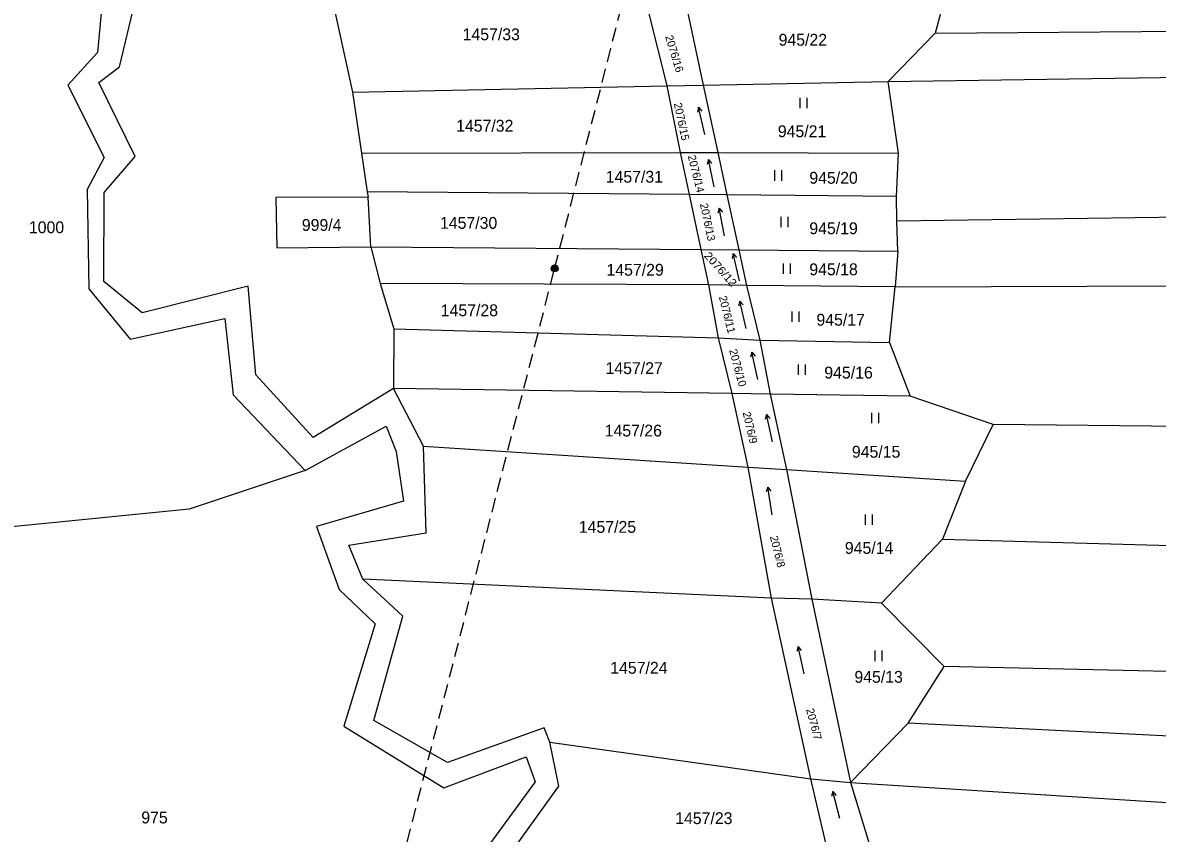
# Model space of a CAD drawing. Extents: x -820420 to -815896, y -1105820 to -1103643.
# Drawn here: x -818393.8 to -818231, y -1104803.9 to -1104687.6 of the extents above; entities that cross this region are included whole.
import ezdxf
from ezdxf.enums import TextEntityAlignment as Align

# ---------------------------------------------------------------- set-up
doc = ezdxf.new("R2010")
doc.units = 0
doc.header["$LTSCALE"] = 0.68
doc.linetypes.add('MEDIUM_DASHED', pattern=[4.5, 3, -1.5])
for name, color, linetype, lineweight in [('1', 7, 'Continuous', 25), ('3', 7, 'Continuous', 25), ('6', 7, 'Continuous', 25)]:
    doc.layers.add(name, color=color, linetype=linetype, lineweight=lineweight)
doc.layers.add('2', color=7, linetype='Continuous')

msp = doc.modelspace()

# ---------------------------------------------------------------- linework, layer by layer
at = {"layer": '1'}
for p, q in [((-818350.11, -1104680.89), (-818346.49, -1104697.55)), ((-818301.33, -1104696.66), (-818305.36, -1104680.35)), ((-818299.57, -1104680.4), (-818296.16, -1104696.56)), ((-818260.44, -1104680.08), (-818262.87, -1104689.1)), ((-818379.93, -1104693.92), (-818377.67, -1104684.56)), ((-818382.49, -1104685.69), (-818383.08, -1104691.86)), ((-818262.87, -1104689.1), (-818269.59, -1104696.04)), ((-818262.87, -1104689.1), (-818167.67, -1104688.35)), ((-818383.08, -1104691.86), (-818387.34, -1104696.53)), ((-818382.91, -1104696.18), (-818379.93, -1104693.92)), ((-818269.59, -1104696.04), (-818167.93, -1104694.51)), ((-818387.34, -1104696.53), (-818382.15, -1104706.92)), ((-818377.7, -1104706.81), (-818382.91, -1104696.18)), ((-818346.49, -1104697.55), (-818301.33, -1104696.66)), ((-818346.49, -1104697.55), (-818345.21, -1104706.33)), ((-818301.33, -1104696.66), (-818296.16, -1104696.56)), ((-818299.42, -1104706.21), (-818301.33, -1104696.66)), ((-818296.16, -1104696.56), (-818269.59, -1104696.04)), ((-818296.16, -1104696.56), (-818294.07, -1104706.19)), ((-818268.14, -1104706.29), (-818269.59, -1104696.04)), ((-818382.15, -1104706.92), (-818384.59, -1104711.51)), ((-818382.13, -1104711.97), (-818377.7, -1104706.81)), ((-818345.21, -1104706.33), (-818299.42, -1104706.21)), ((-818345.21, -1104706.33), (-818344.37, -1104711.85)), ((-818299.42, -1104706.21), (-818294.07, -1104706.19)), ((-818298.12, -1104712.25), (-818299.42, -1104706.21)), ((-818294.07, -1104706.19), (-818292.75, -1104712.28)), ((-818294.07, -1104706.19), (-818268.14, -1104706.29)), ((-818268.39, -1104712.52), (-818268.14, -1104706.29)), ((-818384.59, -1104711.51), (-818384.32, -1104725.77)), ((-818382.17, -1104724.73), (-818382.13, -1104711.97)), ((-818298.12, -1104712.25), (-818344.37, -1104711.85)), ((-818344.37, -1104711.85), (-818344.25, -1104712.63)), ((-818296.42, -1104720.14), (-818298.12, -1104712.25)), ((-818344.25, -1104712.63), (-818357.5, -1104712.69)), ((-818357.5, -1104712.69), (-818357.34, -1104719.91)), ((-818343.86, -1104719.74), (-818344.25, -1104712.63)), ((-818292.75, -1104712.28), (-818291.04, -1104720.18)), ((-818268.38, -1104716.03), (-818268.39, -1104712.52)), ((-818268.38, -1104716.03), (-818168.98, -1104714.58)), ((-818268.21, -1104720.35), (-818268.38, -1104716.03)), ((-818357.34, -1104719.91), (-818343.86, -1104719.74)), ((-818343.86, -1104719.74), (-818342.5, -1104725.03)), ((-818343.86, -1104719.74), (-818296.42, -1104720.14)), ((-818295.33, -1104725.22), (-818296.42, -1104720.14)), ((-818296.42, -1104720.14), (-818291.04, -1104720.18)), ((-818291.04, -1104720.18), (-818289.93, -1104725.28)), ((-818291.04, -1104720.18), (-818268.21, -1104720.35)), ((-818268.21, -1104720.35), (-818268.58, -1104725.5)), ((-818376.66, -1104729.23), (-818382.17, -1104724.73)), ((-818342.5, -1104725.03), (-818340.54, -1104731.52)), ((-818295.33, -1104725.22), (-818342.5, -1104725.03)), ((-818289.93, -1104725.28), (-818295.33, -1104725.22)), ((-818293.97, -1104732.8), (-818295.33, -1104725.22)), ((-818268.58, -1104725.5), (-818289.93, -1104725.28)), ((-818289.93, -1104725.28), (-818288, -1104733.14)), ((-818268.58, -1104725.5), (-818169.01, -1104725.11)), ((-818384.32, -1104725.77), (-818378.38, -1104732.98)), ((-818361.47, -1104725.39), (-818376.66, -1104729.23)), ((-818360.37, -1104738.1), (-818361.47, -1104725.39)), ((-818269.41, -1104733.48), (-818268.58, -1104725.5)), ((-818378.38, -1104732.98), (-818364.83, -1104730.01)), ((-818364.83, -1104730.01), (-818363.61, -1104740.98)), ((-818340.54, -1104731.52), (-818340.59, -1104740.09)), ((-818340.54, -1104731.52), (-818293.97, -1104732.8)), ((-818293.97, -1104732.8), (-818288, -1104733.14)), ((-818291.98, -1104740.79), (-818293.97, -1104732.8)), ((-818288, -1104733.14), (-818286.55, -1104740.87)), ((-818288, -1104733.14), (-818269.41, -1104733.48)), ((-818269.41, -1104733.48), (-818266.43, -1104741.16)), ((-818352.11, -1104747.11), (-818360.37, -1104738.1)), ((-818363.61, -1104740.98), (-818353.28, -1104751.84)), ((-818340.59, -1104740.09), (-818352.11, -1104747.11)), ((-818336.27, -1104748.36), (-818340.59, -1104740.09)), ((-818291.98, -1104740.79), (-818340.59, -1104740.09)), ((-818286.55, -1104740.87), (-818291.98, -1104740.79)), ((-818289.7, -1104751.36), (-818291.98, -1104740.79)), ((-818266.43, -1104741.16), (-818286.55, -1104740.87)), ((-818286.55, -1104740.87), (-818284.2, -1104751.71)), ((-818254.54, -1104745.22), (-818266.43, -1104741.16)), ((-818353.28, -1104751.84), (-818341.66, -1104745.46)), ((-818341.66, -1104745.46), (-818340.24, -1104749.13)), ((-818258.48, -1104753.36), (-818254.54, -1104745.22)), ((-818169.16, -1104746.19), (-818254.54, -1104745.22)), ((-818340.24, -1104749.13), (-818339.18, -1104756.23)), ((-818336.27, -1104748.36), (-818289.7, -1104751.36)), ((-818335.92, -1104760.78), (-818336.27, -1104748.36)), ((-818353.28, -1104751.84), (-818369.94, -1104757.39)), ((-818286.33, -1104770.15), (-818289.7, -1104751.36)), ((-818289.7, -1104751.36), (-818284.2, -1104751.71)), ((-818284.2, -1104751.71), (-818280.54, -1104770.31)), ((-818284.2, -1104751.71), (-818258.48, -1104753.36)), ((-818258.48, -1104753.36), (-818261.78, -1104761.72)), ((-818369.94, -1104757.39), (-818396.81, -1104760.07)), ((-818339.18, -1104756.23), (-818351.64, -1104759.88)), ((-818351.64, -1104759.88), (-818348.42, -1104768.94)), ((-818347.01, -1104762.54), (-818335.92, -1104760.78)), ((-818345, -1104767.44), (-818347.01, -1104762.54)), ((-818261.78, -1104761.72), (-818270.56, -1104770.87)), ((-818261.78, -1104761.72), (-818169.23, -1104764.29)), ((-818286.33, -1104770.15), (-818345, -1104767.44)), ((-818339.26, -1104772.74), (-818345, -1104767.44)), ((-818348.42, -1104768.94), (-818343.24, -1104773.86)), ((-818280.54, -1104770.31), (-818286.33, -1104770.15)), ((-818280.72, -1104796.1), (-818286.33, -1104770.15)), ((-818280.54, -1104770.31), (-818275, -1104796.63)), ((-818270.56, -1104770.87), (-818280.54, -1104770.31)), ((-818261.57, -1104779.95), (-818270.56, -1104770.87)), ((-818343.24, -1104773.86), (-818347.74, -1104788.54)), ((-818343.41, -1104787.7), (-818339.26, -1104772.74)), ((-818266.71, -1104788.12), (-818261.57, -1104779.95)), ((-818168.88, -1104782.03), (-818261.57, -1104779.95)), ((-818347.74, -1104788.54), (-818333.39, -1104797.36)), ((-818332.83, -1104793.76), (-818343.41, -1104787.7)), ((-818318.97, -1104788.75), (-818332.83, -1104793.76)), ((-818318.17, -1104790.83), (-818318.97, -1104788.75)), ((-818266.71, -1104788.12), (-818275, -1104796.63)), ((-818205.03, -1104791.15), (-818266.71, -1104788.12)), ((-818316.86, -1104797.13), (-818318.17, -1104790.83)), ((-818318.17, -1104790.83), (-818280.72, -1104796.1)), ((-818333.39, -1104797.36), (-818321.54, -1104792.92)), ((-818321.54, -1104792.92), (-818320.29, -1104796.51)), ((-818320.29, -1104796.51), (-818334.72, -1104816.29)), ((-818277.23, -1104810.88), (-818280.72, -1104796.1)), ((-818280.72, -1104796.1), (-818275, -1104796.63)), ((-818275, -1104796.63), (-818162.87, -1104803.73)), ((-818275, -1104796.63), (-818270.54, -1104811.13)), ((-818323.25, -1104805.98), (-818316.86, -1104797.13))]:
    msp.add_line(p, q, dxfattribs=at)
msp.add_lwpolyline([(-818268.39, -1104712.52), (-818292.75, -1104712.28), (-818298.12, -1104712.25)], dxfattribs=at)
at = {"layer": '3'}
for p, q in [((-818282.241, -1104699.86), (-818282.241, -1104698.36)), ((-818281.24, -1104699.86), (-818281.24, -1104698.36)), ((-818296.809, -1104699.709), (-818296.335, -1104700.271)), ((-818295.405, -1104707.201), (-818294.94, -1104707.772)), ((-818285.861, -1104710.27), (-818285.861, -1104708.77)), ((-818284.86, -1104710.27), (-818284.86, -1104708.77)), ((-818293.85, -1104714.205), (-818293.395, -1104714.783)), ((-818284.961, -1104716.95), (-818284.961, -1104715.45)), ((-818283.96, -1104716.95), (-818283.96, -1104715.45)), ((-818291.829, -1104720.719), (-818291.355, -1104721.281)), ((-818284.621, -1104723.62), (-818284.621, -1104722.12)), ((-818283.62, -1104723.62), (-818283.62, -1104722.12)), ((-818290.889, -1104727.529), (-818290.415, -1104728.091)), ((-818283.381, -1104730.53), (-818283.381, -1104729.03)), ((-818282.38, -1104730.53), (-818282.38, -1104729.03)), ((-818289.155, -1104734.861), (-818288.69, -1104735.432)), ((-818282.471, -1104738.11), (-818282.471, -1104736.61)), ((-818281.47, -1104738.11), (-818281.47, -1104736.61)), ((-818287.045, -1104743.821), (-818286.58, -1104744.392)), ((-818271.951, -1104745.05), (-818271.951, -1104743.55)), ((-818270.95, -1104745.05), (-818270.95, -1104743.55)), ((-818286.891, -1104754.223), (-818286.456, -1104754.817)), ((-818272.851, -1104759.65), (-818272.851, -1104758.15)), ((-818271.85, -1104759.65), (-818271.85, -1104758.15)), ((-818282.539, -1104777.119), (-818282.065, -1104777.681)), ((-818271.481, -1104779.18), (-818271.481, -1104777.68)), ((-818270.48, -1104779.18), (-818270.48, -1104777.68)), ((-818277.558, -1104797.916), (-818277.064, -1104798.461))]:
    msp.add_line(p, q, dxfattribs=at)
for points in [[(-818295.905, -1104703.626), (-818296.809, -1104699.709), (-818296.989, -1104700.423)], [(-818294.569, -1104711.134), (-818295.405, -1104707.201), (-818295.597, -1104707.912)], [(-818293.083, -1104718.151), (-818293.85, -1104714.205), (-818294.055, -1104714.911)], [(-818290.925, -1104724.636), (-818291.829, -1104720.719), (-818292.009, -1104721.433)], [(-818289.985, -1104731.446), (-818290.889, -1104727.529), (-818291.069, -1104728.243)], [(-818288.319, -1104738.794), (-818289.155, -1104734.861), (-818289.347, -1104735.572)], [(-818286.209, -1104747.754), (-818287.045, -1104743.821), (-818287.237, -1104744.532)], [(-818286.262, -1104758.193), (-818286.891, -1104754.223), (-818287.12, -1104754.922)], [(-818281.635, -1104781.036), (-818282.539, -1104777.119), (-818282.719, -1104777.833)], [(-818276.517, -1104801.799), (-818277.558, -1104797.916), (-818277.713, -1104798.635)]]:
    msp.add_lwpolyline(points, dxfattribs=at)
at = {"layer": '6', "linetype": 'MEDIUM_DASHED'}
for p, q in [((-818317.47, -1104722.85), (-818292.37, -1104624.54)), ((-818342.47, -1104820.04), (-818317.47, -1104722.85))]:
    msp.add_line(p, q, dxfattribs=at)
at = {"layer": '6'}
for radius in [0.5, 0.4, 0.3, 0.2, 0.1]:
    msp.add_circle((-818317.4734, -1104722.8499), radius, dxfattribs=at)

# ---------------------------------------------------------------- texts
at = {"layer": '2'}
for s, p in [('1457/33', (-818326.569, -1104690.105)), ('945/22', (-818281.85, -1104690.885)), ('1457/32', (-818327.499, -1104703.225)), ('945/21', (-818281.96, -1104704.015)), ('1457/31', (-818306.029, -1104710.545)), ('945/20', (-818277.44, -1104710.695)), ('1457/30', (-818329.819, -1104717.165)), ('1000', (-818390.4, -1104717.795)), ('999/4', (-818350.91, -1104717.465)), ('945/19', (-818277.44, -1104717.935)), ('1457/29', (-818305.919, -1104723.895)), ('945/18', (-818277.44, -1104723.825)), ('1457/28', (-818329.709, -1104729.705)), ('945/17', (-818276.42, -1104731.065)), ('1457/27', (-818306.059, -1104738.005)), ('945/16', (-818275.29, -1104738.645)), ('1457/26', (-818306.179, -1104746.965)), ('945/15', (-818271.33, -1104750.005)), ('1457/25', (-818309.889, -1104760.785)), ('945/14', (-818272.34, -1104763.805)), ('1457/24', (-818305.379, -1104781.005)), ('945/13', (-818270.97, -1104782.305)), ('975', (-818374.899, -1104802.485)), ('1457/23', (-818296.059, -1104802.585))]:
    msp.add_text(s, height=1.7, dxfattribs=at).set_placement(p, align=Align.CENTER)
for s, height, rotation, p in [('2076/16', 1.139, 287, (-818300.8256, -1104692.1975)), ('2076/15', 1.139, 282, (-818299.7955, -1104701.8891)), ('2076/14', 1.14, 284, (-818297.7088, -1104709.3991)), ('2076/13', 1.14, 282, (-818296.055, -1104716.3095)), ('2076/11', 1.139, 284, (-818293.2485, -1104729.5982)), ('2076/10', 1.139, 285, (-818291.7145, -1104737.2481)), ('2076/9', 1.139, 283, (-818289.9614, -1104745.8194)), ('2076/8', 1.139, 284, (-818286.0188, -1104763.6082)), ('2076/7', 1.139, 285, (-818280.7947, -1104788.3786))]:
    msp.add_text(s, height=height, rotation=rotation, dxfattribs=at).set_placement(p, align=Align.CENTER)
at = {"layer": '2', "width": 1.1}
msp.add_text('2076/12', height=1.14, rotation=312, dxfattribs=at).set_placement((-818294.0671, -1104723.3446), align=Align.CENTER)

doc.saveas('drawing.dxf')
